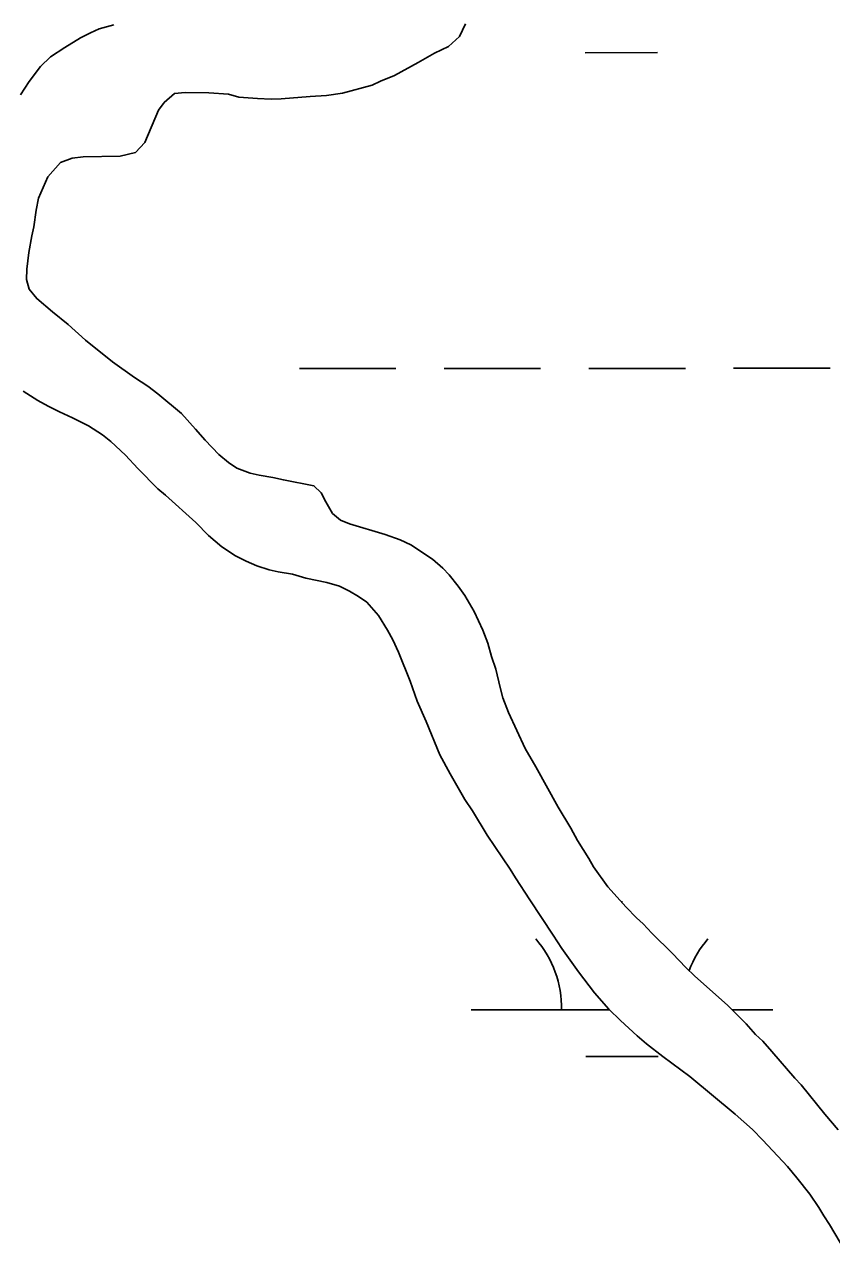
# Model space of a CAD drawing. Extents: x 3279314 to 3317160, y 734079 to 759431.
# Drawn here: x 3309330.7 to 3309598.1, y 755398 to 755808.1 of the extents above; entities that cross this region are included whole.
import ezdxf

# ---------------------------------------------------------------- set-up
doc = ezdxf.new("R2010")
doc.units = 0
doc.layers.add('V-SITE-VEGE', color=7, linetype='Continuous')
doc.layers.add('V-WETL-SWMP', color=7, linetype='Continuous')

msp = doc.modelspace()

# ---------------------------------------------------------------- linework, layer by layer
at = {"layer": 'V-SITE-VEGE'}
for p, q in [((3309334.98, 755683.6), (3309330.1, 755686.62)), ((3309338.45, 755681.69), (3309334.98, 755683.6)), ((3309342.22, 755679.78), (3309338.45, 755681.69)), ((3309346.48, 755677.88), (3309342.22, 755679.78)), ((3309351.83, 755675.17), (3309346.48, 755677.88)), ((3309356.39, 755672.16), (3309351.83, 755675.17)), ((3309359.22, 755669.94), (3309356.39, 755672.16)), ((3309364.09, 755665.5), (3309359.22, 755669.94)), ((3309368.18, 755661.07), (3309364.09, 755665.5)), ((3309374.78, 755654.26), (3309368.18, 755661.07)), ((3309377.29, 755652.2), (3309374.78, 755654.26)), ((3309387.35, 755643.17), (3309377.29, 755652.2)), ((3309391.6, 755638.89), (3309387.35, 755643.17)), ((3309396, 755635.09), (3309391.6, 755638.89)), ((3309400.56, 755632.07), (3309396, 755635.09)), ((3309404.02, 755630.33), (3309400.56, 755632.07)), ((3309407.64, 755628.73), (3309404.02, 755630.33)), ((3309411.74, 755627.46), (3309407.64, 755628.73)), ((3309414.73, 755626.81), (3309411.74, 755627.46)), ((3309419.46, 755626.01), (3309414.73, 755626.81)), ((3309423.88, 755624.73), (3309419.46, 755626.01)), ((3309430.81, 755623.28), (3309423.88, 755624.73)), ((3309435.06, 755622), (3309430.81, 755623.28)), ((3309438.37, 755620.41), (3309435.06, 755622)), ((3309441.36, 755618.66), (3309438.37, 755620.41)), ((3309444.04, 755616.76), (3309441.36, 755618.66)), ((3309447.96, 755612.33), (3309444.04, 755616.76)), ((3309450.94, 755607.42), (3309447.96, 755612.33)), ((3309452.66, 755604.26), (3309450.94, 755607.42)), ((3309454.54, 755600.15), (3309452.66, 755604.26)), ((3309458.45, 755590.52), (3309454.54, 755600.15)), ((3309460.79, 755583.88), (3309458.45, 755590.52)), ((3309463.76, 755577.24), (3309460.79, 755583.88)), ((3309468.29, 755566.18), (3309463.76, 755577.24)), ((3309471.73, 755559.86), (3309468.29, 755566.18)), ((3309476.59, 755551.32), (3309471.73, 755559.86)), ((3309479.1, 755547.53), (3309476.59, 755551.32)), ((3309483.96, 755539.46), (3309479.1, 755547.53)), ((3309491.64, 755528.23), (3309483.96, 755539.46)), ((3309493.37, 755525.39), (3309491.64, 755528.23)), ((3309498.07, 755518.11), (3309493.37, 755525.39)), ((3309505.91, 755506.41), (3309498.07, 755518.11)), ((3309508.73, 755501.98), (3309505.91, 755506.41)), ((3309514.23, 755494.23), (3309508.73, 755501.98)), ((3309519.56, 755487.27), (3309514.23, 755494.23)), ((3309524.27, 755481.89), (3309519.56, 755487.27)), ((3309528.2, 755478.08), (3309524.27, 755481.89)), ((3309533.7, 755473.01), (3309528.2, 755478.08)), ((3309536.84, 755470.32), (3309533.7, 755473.01)), ((3309542.19, 755466.2), (3309536.84, 755470.32)), ((3309551.15, 755459.54), (3309542.19, 755466.2)), ((3309566.25, 755447.02), (3309551.15, 755459.54)), ((3309571.91, 755441.95), (3309566.25, 755447.02)), ((3309575.37, 755438.46), (3309571.91, 755441.95)), ((3309583.53, 755429.75), (3309575.37, 755438.46)), ((3309586.67, 755425.95), (3309583.53, 755429.75)), ((3309590.91, 755420.58), (3309586.67, 755425.95)), ((3309593.89, 755416.15), (3309590.91, 755420.58)), ((3309595.61, 755413.3), (3309593.89, 755416.15)), ((3309597.5, 755410.45), (3309595.61, 755413.3)), ((3309604.86, 755397.96), (3309597.5, 755410.45))]:
    msp.add_line(p, q, dxfattribs=at)
for points in [[(3309329.23, 755784.9), (3309332.09, 755789.3), (3309335.89, 755794.33), (3309339.22, 755797.47), (3309343.96, 755800.61), (3309349.18, 755803.74), (3309352.5, 755805.47), (3309355.35, 755806.72), (3309360.24, 755808.12)], [(3309334.44, 755746.7), (3309335.25, 755750.64), (3309338.27, 755757.73), (3309342.55, 755762.44), (3309346.34, 755763.85), (3309349.97, 755764.31), (3309362.27, 755764.57), (3309367.33, 755765.81), (3309370.5, 755769.11), (3309374.96, 755779.83), (3309376.86, 755782.34), (3309380.34, 755785.32), (3309383.81, 755785.63), (3309391.7, 755785.59), (3309398.17, 755785.1), (3309401.63, 755784.14), (3309407.78, 755783.64), (3309412.35, 755783.46), (3309415.67, 755783.61), (3309425.29, 755784.36), (3309430.66, 755784.65), (3309436.03, 755785.42), (3309445.81, 755788.06), (3309448.66, 755789.47), (3309453.24, 755791.35), (3309461.15, 755795.57), (3309466.52, 755798.71), (3309471.11, 755800.9), (3309474.75, 755804.2), (3309476.82, 755808.45)], [(3309600.3, 755441.83), (3309595.91, 755447.06), (3309588.06, 755456.71), (3309586.02, 755458.93), (3309578.32, 755467.79), (3309575.34, 755471.27), (3309572.98, 755473.49), (3309569.84, 755476.97), (3309563.71, 755483.15), (3309552.86, 755492.81), (3309549.88, 755495.67), (3309545.48, 755500.26), (3309538.56, 755507.07), (3309535.74, 755510.08), (3309533.54, 755512.14), (3309530.08, 755515.62), (3309523.96, 755522.43), (3309519.25, 755529.07), (3309517.68, 755531.76), (3309513.92, 755537.77), (3309511.73, 755541.88), (3309507.5, 755548.83), (3309500.13, 755562.11), (3309496.53, 755568.28), (3309491.06, 755580.14), (3309489.18, 755585.03), (3309488.25, 755588.51), (3309486.85, 755594.51), (3309485.45, 755598.77), (3309484.21, 755603.2), (3309482.49, 755607.46), (3309479.68, 755613.62), (3309476.54, 755618.99), (3309474.34, 755622), (3309471.36, 755625.8), (3309469.32, 755628.02), (3309465.86, 755631.03), (3309458.62, 755635.79), (3309455.16, 755637.38), (3309450.12, 755639.13), (3309438.3, 755642.65), (3309435.31, 755643.93), (3309432.64, 755646.14), (3309430.44, 755649.94), (3309428.88, 755652.94), (3309426.52, 755655.32), (3309416.43, 755657.25), (3309412.96, 755658.05), (3309408.39, 755658.86), (3309405.4, 755659.5), (3309400.99, 755661.1), (3309398.16, 755663), (3309395.01, 755665.7), (3309390.46, 755670.45), (3309387.32, 755674.09), (3309382.6, 755679.31), (3309374.74, 755685.81), (3309371.44, 755688.35), (3309367.04, 755691.2), (3309359.8, 755696.44), (3309350.83, 755703.57), (3309345.02, 755708.8), (3309339.83, 755712.92), (3309334.64, 755717.36), (3309332.13, 755720.52), (3309331.2, 755723.68), (3309331.37, 755727.15), (3309332.02, 755732.67), (3309332.99, 755738.19), (3309333.63, 755741.18), (3309334.44, 755746.7)]]:
    msp.add_lwpolyline(points, dxfattribs=at)
at = {"layer": 'V-WETL-SWMP'}
for p, q in [((3309349.18, 755803.75), (3309352.5, 755805.47)), ((3309349.18, 755803.75), (3309352.5, 755805.47)), ((3309352.5, 755805.47), (3309355.34, 755806.72)), ((3309352.5, 755805.47), (3309355.34, 755806.72)), ((3309355.34, 755806.72), (3309360.24, 755808.12)), ((3309355.34, 755806.72), (3309360.24, 755808.12)), ((3309339.22, 755797.47), (3309343.96, 755800.61)), ((3309339.22, 755797.47), (3309343.96, 755800.61)), ((3309343.96, 755800.61), (3309349.18, 755803.75)), ((3309343.96, 755800.61), (3309349.18, 755803.75)), ((3309335.89, 755794.33), (3309339.22, 755797.47)), ((3309335.89, 755794.33), (3309339.22, 755797.47)), ((3309516.49, 755798.86), (3309540.49, 755798.88)), ((3309332.09, 755789.3), (3309335.89, 755794.33)), ((3309332.09, 755789.3), (3309335.89, 755794.33)), ((3309329.23, 755784.9), (3309332.09, 755789.3)), ((3309329.23, 755784.9), (3309332.09, 755789.3)), ((3309421.7, 755694.18), (3309453.7, 755694.19)), ((3309469.7, 755694.2), (3309501.7, 755694.22)), ((3309517.7, 755694.23), (3309549.7, 755694.24)), ((3309565.7, 755694.25), (3309597.7, 755694.27)), ((3309334.98, 755683.6), (3309330.1, 755686.62)), ((3309334.98, 755683.6), (3309330.1, 755686.62)), ((3309338.45, 755681.69), (3309334.98, 755683.6)), ((3309338.45, 755681.69), (3309334.98, 755683.6)), ((3309342.22, 755679.79), (3309338.45, 755681.69)), ((3309342.22, 755679.79), (3309338.45, 755681.69)), ((3309346.48, 755677.88), (3309342.22, 755679.79)), ((3309346.48, 755677.88), (3309342.22, 755679.79)), ((3309351.83, 755675.17), (3309346.48, 755677.88)), ((3309351.83, 755675.17), (3309346.48, 755677.88)), ((3309356.39, 755672.16), (3309351.83, 755675.17)), ((3309356.39, 755672.16), (3309351.83, 755675.17)), ((3309359.22, 755669.94), (3309356.39, 755672.16)), ((3309359.22, 755669.94), (3309356.39, 755672.16)), ((3309364.09, 755665.5), (3309359.22, 755669.94)), ((3309364.09, 755665.5), (3309359.22, 755669.94)), ((3309368.18, 755661.07), (3309364.09, 755665.5)), ((3309368.18, 755661.07), (3309364.09, 755665.5)), ((3309374.78, 755654.26), (3309368.18, 755661.07)), ((3309374.78, 755654.26), (3309368.18, 755661.07)), ((3309377.29, 755652.2), (3309374.78, 755654.26)), ((3309377.29, 755652.2), (3309374.78, 755654.26)), ((3309387.35, 755643.17), (3309377.29, 755652.2)), ((3309387.35, 755643.17), (3309377.29, 755652.2)), ((3309391.59, 755638.89), (3309387.35, 755643.17)), ((3309391.59, 755638.89), (3309387.35, 755643.17)), ((3309396, 755635.09), (3309391.59, 755638.89)), ((3309396, 755635.09), (3309391.59, 755638.89)), ((3309400.56, 755632.07), (3309396, 755635.09)), ((3309400.56, 755632.07), (3309396, 755635.09)), ((3309404.02, 755630.33), (3309400.56, 755632.07)), ((3309404.02, 755630.33), (3309400.56, 755632.07)), ((3309407.64, 755628.73), (3309404.02, 755630.33)), ((3309407.64, 755628.73), (3309404.02, 755630.33)), ((3309411.74, 755627.45), (3309407.64, 755628.73)), ((3309411.74, 755627.45), (3309407.64, 755628.73)), ((3309414.73, 755626.81), (3309411.74, 755627.45)), ((3309414.73, 755626.81), (3309411.74, 755627.45)), ((3309419.46, 755626.01), (3309414.73, 755626.81)), ((3309419.46, 755626.01), (3309414.73, 755626.81)), ((3309423.88, 755624.72), (3309419.46, 755626.01)), ((3309423.88, 755624.72), (3309419.46, 755626.01)), ((3309430.81, 755623.28), (3309423.88, 755624.72)), ((3309430.81, 755623.28), (3309423.88, 755624.72)), ((3309435.06, 755622), (3309430.81, 755623.28)), ((3309435.06, 755622), (3309430.81, 755623.28)), ((3309438.37, 755620.41), (3309435.06, 755622)), ((3309438.37, 755620.41), (3309435.06, 755622)), ((3309441.36, 755618.66), (3309438.37, 755620.41)), ((3309441.36, 755618.66), (3309438.37, 755620.41)), ((3309444.04, 755616.76), (3309441.36, 755618.66)), ((3309444.04, 755616.76), (3309441.36, 755618.66)), ((3309447.96, 755612.33), (3309444.04, 755616.76)), ((3309447.96, 755612.33), (3309444.04, 755616.76)), ((3309450.94, 755607.42), (3309447.96, 755612.33)), ((3309450.94, 755607.42), (3309447.96, 755612.33)), ((3309452.66, 755604.26), (3309450.94, 755607.42)), ((3309452.66, 755604.26), (3309450.94, 755607.42)), ((3309454.54, 755600.15), (3309452.66, 755604.26)), ((3309454.54, 755600.15), (3309452.66, 755604.26)), ((3309458.45, 755590.52), (3309454.54, 755600.15)), ((3309458.45, 755590.52), (3309454.54, 755600.15)), ((3309460.79, 755583.88), (3309458.45, 755590.52)), ((3309460.79, 755583.88), (3309458.45, 755590.52)), ((3309463.76, 755577.24), (3309460.79, 755583.88)), ((3309463.76, 755577.24), (3309460.79, 755583.88)), ((3309468.29, 755566.18), (3309463.76, 755577.24)), ((3309468.29, 755566.18), (3309463.76, 755577.24)), ((3309471.73, 755559.86), (3309468.29, 755566.18)), ((3309471.73, 755559.86), (3309468.29, 755566.18)), ((3309476.59, 755551.32), (3309471.73, 755559.86)), ((3309476.59, 755551.32), (3309471.73, 755559.86)), ((3309479.1, 755547.53), (3309476.59, 755551.32)), ((3309479.1, 755547.53), (3309476.59, 755551.32)), ((3309483.96, 755539.46), (3309479.1, 755547.53)), ((3309483.96, 755539.46), (3309479.1, 755547.53)), ((3309491.64, 755528.23), (3309483.96, 755539.46)), ((3309491.64, 755528.23), (3309483.96, 755539.46)), ((3309493.37, 755525.39), (3309491.64, 755528.23)), ((3309493.37, 755525.39), (3309491.64, 755528.23)), ((3309498.07, 755518.11), (3309493.37, 755525.39)), ((3309498.07, 755518.11), (3309493.37, 755525.39)), ((3309505.91, 755506.41), (3309498.07, 755518.11)), ((3309505.91, 755506.41), (3309498.07, 755518.11)), ((3309528.63, 755517.23), (3309528.63, 755517.63)), ((3309508.73, 755501.98), (3309505.91, 755506.41)), ((3309508.73, 755501.98), (3309505.91, 755506.41)), ((3309514.22, 755494.23), (3309508.73, 755501.98)), ((3309514.22, 755494.23), (3309508.73, 755501.98)), ((3309519.56, 755487.27), (3309514.22, 755494.23)), ((3309519.56, 755487.27), (3309514.22, 755494.23)), ((3309524.27, 755481.89), (3309519.56, 755487.27)), ((3309524.27, 755481.89), (3309519.56, 755487.27)), ((3309478.66, 755481.6), (3309524.54, 755481.62)), ((3309528.2, 755478.08), (3309524.27, 755481.89)), ((3309528.2, 755478.08), (3309524.27, 755481.89)), ((3309565.2, 755481.65), (3309578.65, 755481.65)), ((3309533.7, 755473.01), (3309528.2, 755478.08)), ((3309533.7, 755473.01), (3309528.2, 755478.08)), ((3309536.84, 755470.32), (3309533.7, 755473.01)), ((3309536.84, 755470.32), (3309533.7, 755473.01)), ((3309542.19, 755466.2), (3309536.84, 755470.32)), ((3309542.19, 755466.2), (3309536.84, 755470.32)), ((3309516.67, 755466.19), (3309540.67, 755466.2)), ((3309551.16, 755459.54), (3309542.19, 755466.2)), ((3309551.16, 755459.54), (3309542.19, 755466.2)), ((3309566.25, 755447.02), (3309551.16, 755459.54)), ((3309566.25, 755447.02), (3309551.16, 755459.54)), ((3309571.91, 755441.95), (3309566.25, 755447.02)), ((3309571.91, 755441.95), (3309566.25, 755447.02)), ((3309575.37, 755438.46), (3309571.91, 755441.95)), ((3309575.37, 755438.46), (3309571.91, 755441.95)), ((3309583.53, 755429.75), (3309575.37, 755438.46)), ((3309583.53, 755429.75), (3309575.37, 755438.46)), ((3309586.67, 755425.95), (3309583.53, 755429.75)), ((3309586.67, 755425.95), (3309583.53, 755429.75)), ((3309590.91, 755420.58), (3309586.67, 755425.95)), ((3309590.91, 755420.58), (3309586.67, 755425.95)), ((3309593.89, 755416.15), (3309590.91, 755420.58)), ((3309593.89, 755416.15), (3309590.91, 755420.58)), ((3309595.62, 755413.3), (3309593.89, 755416.15)), ((3309595.62, 755413.3), (3309593.89, 755416.15)), ((3309597.5, 755410.45), (3309595.62, 755413.3)), ((3309597.5, 755410.45), (3309595.62, 755413.3)), ((3309604.86, 755397.96), (3309597.5, 755410.45)), ((3309604.86, 755397.96), (3309597.5, 755410.45))]:
    msp.add_line(p, q, dxfattribs=at)
for points in [[(3309332.99, 755738.19), (3309333.63, 755741.18), (3309334.44, 755746.7), (3309335.25, 755750.64), (3309338.27, 755757.73), (3309342.55, 755762.44), (3309346.34, 755763.85), (3309349.97, 755764.31), (3309362.28, 755764.57), (3309367.33, 755765.82), (3309370.5, 755769.11), (3309374.96, 755779.82), (3309376.86, 755782.34), (3309380.34, 755785.32), (3309383.81, 755785.63), (3309391.7, 755785.59), (3309398.17, 755785.1), (3309401.63, 755784.14), (3309407.78, 755783.64), (3309412.36, 755783.46), (3309415.67, 755783.61), (3309425.29, 755784.36), (3309430.66, 755784.65), (3309436.03, 755785.42), (3309445.82, 755788.06), (3309448.66, 755789.47), (3309453.24, 755791.35), (3309461.15, 755795.57), (3309466.52, 755798.71), (3309471.11, 755800.9), (3309474.75, 755804.2), (3309476.81, 755808.45)], [(3309332.99, 755738.19), (3309333.63, 755741.18), (3309334.44, 755746.7), (3309335.25, 755750.64), (3309338.27, 755757.73), (3309342.55, 755762.44), (3309346.34, 755763.85), (3309349.97, 755764.31), (3309362.28, 755764.57), (3309367.33, 755765.82), (3309370.5, 755769.11), (3309374.96, 755779.82), (3309376.86, 755782.34), (3309380.34, 755785.32), (3309383.81, 755785.63), (3309391.7, 755785.59), (3309398.17, 755785.1), (3309401.63, 755784.14), (3309407.78, 755783.64), (3309412.36, 755783.46), (3309415.67, 755783.61), (3309425.29, 755784.36), (3309430.66, 755784.65), (3309436.03, 755785.42), (3309445.82, 755788.06), (3309448.66, 755789.47), (3309453.24, 755791.35), (3309461.15, 755795.57), (3309466.52, 755798.71), (3309471.11, 755800.9), (3309474.75, 755804.2), (3309476.81, 755808.45)], [(3309600.3, 755441.83), (3309595.91, 755447.06), (3309588.06, 755456.71), (3309586.02, 755458.93), (3309578.32, 755467.79), (3309575.34, 755471.27), (3309572.98, 755473.49), (3309569.84, 755476.97), (3309563.71, 755483.15), (3309552.86, 755492.81), (3309549.88, 755495.67), (3309545.48, 755500.26), (3309538.57, 755507.07), (3309535.74, 755510.08), (3309533.54, 755512.14), (3309530.08, 755515.62), (3309523.96, 755522.43), (3309519.25, 755529.07), (3309517.68, 755531.76), (3309513.92, 755537.77), (3309511.73, 755541.88), (3309507.5, 755548.83), (3309500.14, 755562.11), (3309496.53, 755568.28), (3309491.06, 755580.13), (3309489.18, 755585.03), (3309488.25, 755588.51), (3309486.85, 755594.51), (3309485.45, 755598.77), (3309484.21, 755603.19), (3309482.49, 755607.46), (3309479.67, 755613.62), (3309476.54, 755619), (3309474.34, 755622), (3309471.36, 755625.8), (3309469.32, 755628.02), (3309465.86, 755631.03), (3309458.62, 755635.79), (3309455.16, 755637.38), (3309450.12, 755639.13), (3309438.3, 755642.65), (3309435.31, 755643.93), (3309432.64, 755646.14), (3309430.44, 755649.94), (3309428.88, 755652.94), (3309426.52, 755655.32), (3309416.43, 755657.25), (3309412.96, 755658.05), (3309408.39, 755658.86), (3309405.4, 755659.5), (3309400.99, 755661.1), (3309398.16, 755663), (3309395.01, 755665.7), (3309390.46, 755670.45), (3309387.32, 755674.09), (3309382.6, 755679.31), (3309374.74, 755685.81), (3309371.44, 755688.35), (3309367.03, 755691.2), (3309359.8, 755696.44), (3309350.84, 755703.57), (3309345.02, 755708.8), (3309339.83, 755712.92), (3309334.64, 755717.36), (3309332.13, 755720.52), (3309331.2, 755723.68), (3309331.37, 755727.15), (3309332.02, 755732.67), (3309332.99, 755738.19)], [(3309600.3, 755441.83), (3309595.91, 755447.06), (3309588.06, 755456.71), (3309586.02, 755458.93), (3309578.32, 755467.79), (3309575.34, 755471.27), (3309572.98, 755473.49), (3309569.84, 755476.97), (3309563.71, 755483.15), (3309552.86, 755492.81), (3309549.88, 755495.67), (3309545.48, 755500.26), (3309538.57, 755507.07), (3309535.74, 755510.08), (3309533.54, 755512.14), (3309530.08, 755515.62), (3309523.96, 755522.43), (3309519.25, 755529.07), (3309517.68, 755531.76), (3309513.92, 755537.77), (3309511.73, 755541.88), (3309507.5, 755548.83), (3309500.14, 755562.11), (3309496.53, 755568.28), (3309491.06, 755580.13), (3309489.18, 755585.03), (3309488.25, 755588.51), (3309486.85, 755594.51), (3309485.45, 755598.77), (3309484.21, 755603.19), (3309482.49, 755607.46), (3309479.67, 755613.62), (3309476.54, 755619), (3309474.34, 755622), (3309471.36, 755625.8), (3309469.32, 755628.02), (3309465.86, 755631.03), (3309458.62, 755635.79), (3309455.16, 755637.38), (3309450.12, 755639.13), (3309438.3, 755642.65), (3309435.31, 755643.93), (3309432.64, 755646.14), (3309430.44, 755649.94), (3309428.88, 755652.94), (3309426.52, 755655.32), (3309416.43, 755657.25), (3309412.96, 755658.05), (3309408.39, 755658.86), (3309405.4, 755659.5), (3309400.99, 755661.1), (3309398.16, 755663), (3309395.01, 755665.7), (3309390.46, 755670.45), (3309387.32, 755674.09), (3309382.6, 755679.31), (3309374.74, 755685.81), (3309371.44, 755688.35), (3309367.03, 755691.2), (3309359.8, 755696.44), (3309350.84, 755703.57), (3309345.02, 755708.8), (3309339.83, 755712.92), (3309334.64, 755717.36), (3309332.13, 755720.52), (3309331.2, 755723.68), (3309331.37, 755727.15), (3309332.02, 755732.67), (3309332.99, 755738.19)]]:
    msp.add_lwpolyline(points, dxfattribs=at)
for centre, start, end in [((3309473.42, 755482.07), 359.2573, 40.801), ((3309583.9, 755482.13), 139.2573, 159.2027)]:
    msp.add_arc(centre, 35.25, start, end, dxfattribs=at)

doc.saveas('drawing.dxf')
